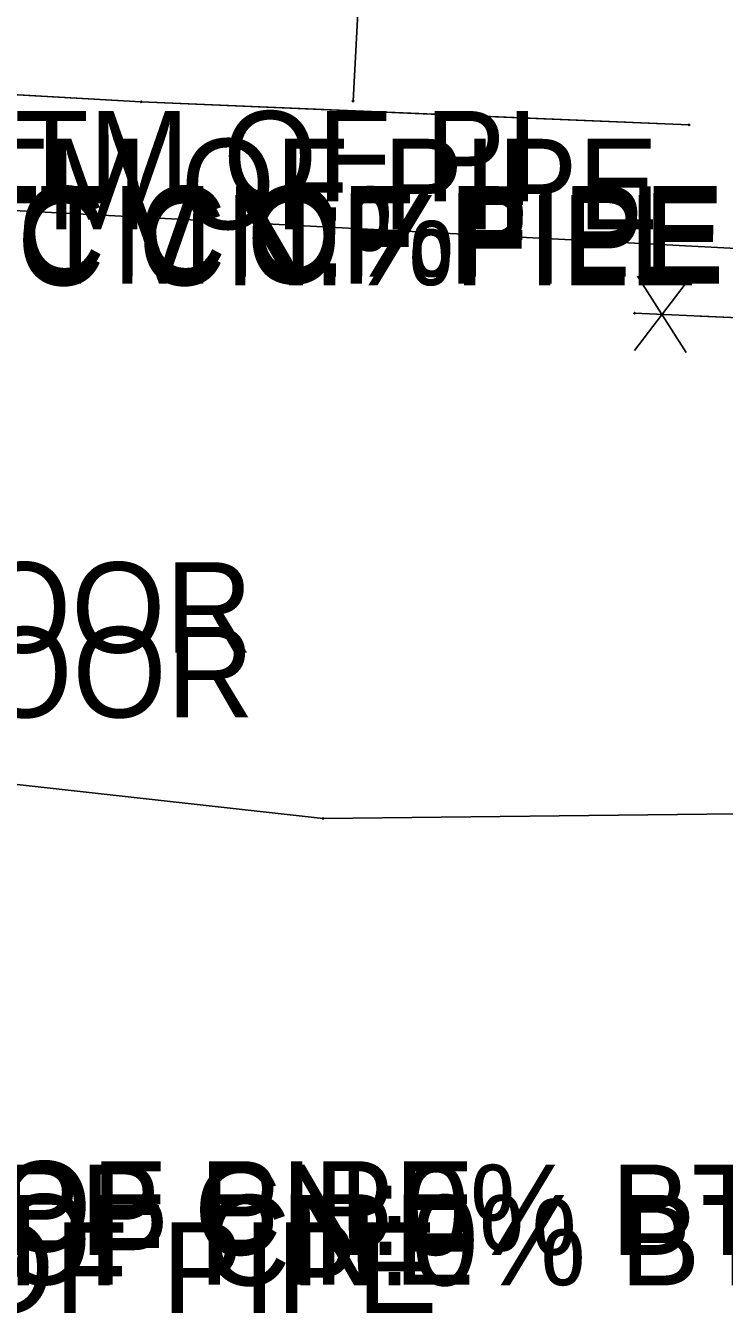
# Model space of a CAD drawing. Extents: x -99999 to 591807, y -99999 to 347168.
# Drawn here: x 591314.2 to 591352.8, y 320596.9 to 320668.2 of the extents above; entities that cross this region are included whole.
import ezdxf

# ---------------------------------------------------------------- set-up
doc = ezdxf.new("R2010")
doc.units = 0
for name, color, linetype in [('S_BREAKLINE', 7, 'Continuous'), ('S_EDGE_BITUMINOUS', 7, 'Continuous'), ('S_FENCE', 7, 'Continuous'), ('S_FENCE_ANNOT', 7, 'Continuous'), ('S_GRD_PT_SYM', 7, 'Continuous'), ('S_MSC_PT_SYM', 7, 'Continuous'), ('S_RDW_PT_SYM', 7, 'Continuous'), ('S_SIDE_DRAIN_ANNOT', 7, 'Continuous')]:
    doc.layers.add(name, color=color, linetype=linetype)

msp = doc.modelspace()

# ---------------------------------------------------------------- linework, layer by layer
at = {"layer": 'S_BREAKLINE'}
for points in [[(591335.82, 320731.949), (591334.2, 320699.184), (591332.329, 320664.008)], [(591281.441, 320659.651), (591332.437, 320656.956), (591379.173, 320654.517)], [(591280.244, 320629.958), (591330.678, 320624.348), (591386.129, 320624.974), (591430.767, 320623.201)]]:
    msp.add_lwpolyline(points, dxfattribs=at)
at = {"layer": 'S_EDGE_BITUMINOUS'}
for points in [[(591350.891, 320662.694), (591320.626, 320663.963), (591285.995, 320665.929), (591286.868, 320690.534)], [(591350.891, 320662.694), (591335.758, 320663.328), (591320.626, 320663.963), (591303.31, 320664.946), (591285.995, 320665.929), (591286.868, 320690.534)]]:
    msp.add_lwpolyline(points, dxfattribs=at)
at = {"layer": 'S_FENCE'}
for p, q in [((591350.92, 320654.196), (591347.877, 320650.228)), ((591350.742, 320650.103), (591348.055, 320654.32)), ((591418.922, 320649.185), (591347.888, 320652.278))]:
    msp.add_line(p, q, dxfattribs=at)
msp.add_lwpolyline([(591393.641, 320650.286), (591351.505, 320652.12)], dxfattribs=at)
at = {"layer": 'S_GRD_PT_SYM'}
for points in [[(591332.329, 320664.008), (591332.378, 320664.005), (591332.329, 320664.008), (591332.331, 320664.057), (591332.329, 320664.008), (591332.279, 320664.01), (591332.329, 320664.008), (591332.326, 320663.958)], [(591332.437, 320656.956), (591332.439, 320657.006), (591332.437, 320656.956), (591332.387, 320656.959), (591332.437, 320656.956), (591332.434, 320656.906), (591332.437, 320656.956), (591332.486, 320656.953)], [(591330.678, 320624.348), (591330.678, 320624.398), (591330.678, 320624.348), (591330.628, 320624.347), (591330.678, 320624.348), (591330.679, 320624.298), (591330.678, 320624.348), (591330.728, 320624.348)]]:
    msp.add_lwpolyline(points, close=True, dxfattribs=at)
at = {"layer": 'S_MSC_PT_SYM'}
msp.add_lwpolyline([(591347.888, 320652.278), (591347.888, 320652.328), (591347.888, 320652.278), (591347.838, 320652.278), (591347.888, 320652.278), (591347.888, 320652.228), (591347.888, 320652.278), (591347.938, 320652.278)], dxfattribs=at)
at = {"layer": 'S_RDW_PT_SYM'}
for points in [[(591320.626, 320663.963), (591320.623, 320663.913), (591320.626, 320663.963), (591320.676, 320663.96), (591320.626, 320663.963), (591320.629, 320664.012), (591320.626, 320663.963), (591320.576, 320663.965)], [(591350.891, 320662.694), (591350.889, 320662.644), (591350.891, 320662.694), (591350.941, 320662.692), (591350.891, 320662.694), (591350.893, 320662.744), (591350.891, 320662.694), (591350.841, 320662.696)]]:
    msp.add_lwpolyline(points, close=True, dxfattribs=at)

# ---------------------------------------------------------------- texts
at = {"layer": 'S_FENCE_ANNOT'}
for p in [(591221.282, 320633.513), (591221.353, 320629.933)]:
    msp.add_text('METAL POST WEBED NET,POOR', height=5, dxfattribs=at).set_placement(p)
at = {"layer": 'S_SIDE_DRAIN_ANNOT'}
for s, p in [('DI:18" TY:CMP CN:25% BTTM OF PI', (591231.011, 320658.457)), ('CN:%FILL BTTM OF PIPE', (591270.07, 320656.922)), ('CN:%FILL BTTM OF PIPE', (591273.706, 320653.917)), ('CN:%FILL BTTM OF PIPE', (591273.717, 320654.319)), ('DI:4" TY:PVC CN:%FILL BTTM OF P', (591277.989, 320654.297)), ('DI:4" TY:PVC CN:%FILL BTTM OF P', (591277.947, 320653.818)), ('CN:0% BTTM OF PIPE', (591269.586, 320600.402)), ('DI:12" TY:BPP CN:0% BTTM OF PIP', (591277.689, 320600.22)), ('CN:0% BTTM OF PIPE', (591269.577, 320598.578)), ('DI:12" TY:BPP CN:0% BTTM OF PIP', (591278.184, 320598.536)), ('CN:0% BTTM OF PIPE', (591267.532, 320597.015))]:
    msp.add_text(s, height=5, dxfattribs=at).set_placement(p)

doc.saveas('drawing.dxf')
